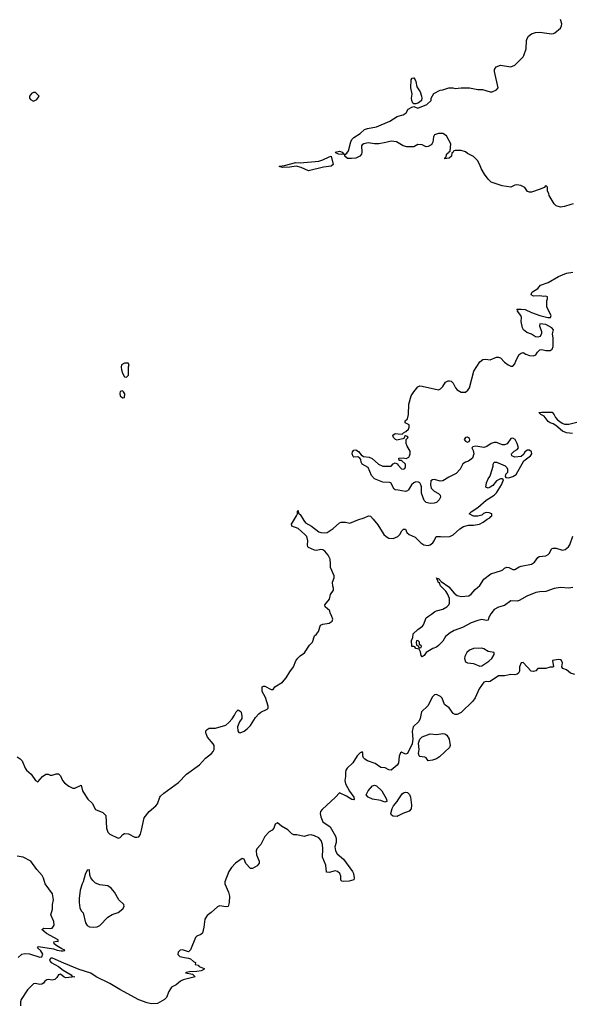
# Model space of a CAD drawing. Header units: inches. Extents: x 2106670 to 2322961, y 36024 to 224899.
# Tile 258 of 281: x 2256336 to 2261685, y 196245 to 205770. Entities that reach past the tile are written whole.
import ezdxf

# ---------------------------------------------------------------- set-up
doc = ezdxf.new("R2010")
doc.units = ezdxf.units.IN
doc.header["$MEASUREMENT"] = 0
for name, color, linetype in [('C2159', 7, 'Continuous'), ('C2169', 7, 'Continuous'), ('C2250', 7, 'Continuous'), ('C2260', 7, 'Continuous')]:
    doc.layers.add(name, color=color, linetype=linetype)

msp = doc.modelspace()

# ---------------------------------------------------------------- linework, layer by layer
at = {"layer": 'C2159', "color": 5, "elevation": 40}
for points in [[(2256310, 198639.6), (2256340, 198620), (2256359.4, 198599.4), (2256389.3, 198529.3), (2256402, 198510), (2256446.7, 198470), (2256490, 198411), (2256510, 198398), (2256555.1, 198450), (2256590, 198470.4), (2256610, 198470.7), (2256630, 198461), (2256650, 198461), (2256690, 198474), (2256710, 198474), (2256730, 198456), (2256750.3, 198410.3), (2256768.6, 198388.6), (2256810, 198356.3), (2256850, 198335.5), (2256870, 198335.5), (2256930, 198364.7), (2256944.6, 198310), (2256953.2, 198293.2), (2256994.9, 198230), (2257036.3, 198190), (2257070.4, 198130.4), (2257139.4, 198099.4), (2257170.6, 198070), (2257176.4, 197950), (2257188.5, 197910), (2257208, 197890), (2257290, 197851), (2257310, 197858), (2257333.2, 197886.8), (2257350, 197896), (2257390, 197893.4), (2257450, 197862.8), (2257470, 197861), (2257490, 197866), (2257505.2, 197890), (2257516.2, 197930), (2257539.3, 198050), (2257590, 198110.8), (2257655.1, 198164.9), (2257670, 198182.8), (2257691.9, 198248.1), (2257700.1, 198259.9), (2257730, 198287.7), (2257872.7, 198390), (2257950, 198473), (2258077, 198563), (2258135.1, 198624.9), (2258192.7, 198670), (2258209.4, 198690), (2258218.4, 198710), (2258217, 198750), (2258210, 198764), (2258154, 198830), (2258146.3, 198846.3), (2258137.2, 198870), (2258139, 198890), (2258150, 198904.7), (2258170, 198916), (2258230, 198917.3), (2258330, 198946.8), (2258359, 198970), (2258392.5, 199007.5), (2258416.5, 199043.5), (2258430, 199074), (2258450, 199094), (2258470, 199082), (2258478, 199070), (2258486, 199030), (2258484.7, 199010), (2258463.5, 198976.5), (2258442.8, 198930), (2258446, 198890), (2258456, 198876), (2258470, 198871), (2258510, 198887.7), (2258537.2, 198910), (2258570, 198942.8), (2258619.5, 199020.5), (2258650, 199056), (2258668.7, 199070), (2258730, 199098.8), (2258741.2, 199110), (2258741.6, 199130), (2258713.9, 199213.9), (2258682.7, 199270), (2258683.1, 199316.9), (2258696.4, 199323.6), (2258710, 199322), (2258770, 199290.8), (2258788.9, 199291.1), (2258804.8, 199315.2), (2258879.1, 199360.9), (2258916.2, 199403.8), (2258950, 199462), (2258985.6, 199510), (2259010, 199567.3), (2259027.6, 199592.4), (2259050, 199617.1), (2259093.5, 199646.5), (2259141.1, 199718.9), (2259169.3, 199750), (2259189.2, 199810), (2259210, 199826), (2259227.2, 199852.8), (2259247.5, 199912.5), (2259270, 199922), (2259330, 199932), (2259359.6, 199950), (2259366, 199970), (2259357.7, 199997.7), (2259356.5, 200000)], [(2260000, 198575.9), (2259990, 198558.3), (2259930, 198509.8), (2259910, 198513.5), (2259872.5, 198532.5), (2259830, 198535), (2259775.7, 198575.7), (2259700.9, 198600.9), (2259676.4, 198616.4), (2259664.7, 198630), (2259658.3, 198650), (2259656.9, 198676.9), (2259650, 198689), (2259630, 198678), (2259602, 198650), (2259559.9, 198580.1), (2259504.9, 198530), (2259493.4, 198510), (2259490, 198486), (2259490.5, 198450), (2259484.4, 198410), (2259490, 198377.3), (2259528.2, 198308.2), (2259571, 198250), (2259574.4, 198225.6), (2259570, 198222), (2259550, 198226), (2259499, 198259), (2259430, 198289.4), (2259391.5, 198248.5), (2259262, 198130), (2259247, 198110), (2259243.7, 198090), (2259250, 198058), (2259270, 198010.6), (2259342.3, 197962.3), (2259393, 197870), (2259399.3, 197850), (2259400.5, 197810), (2259387.8, 197770), (2259391.7, 197730), (2259410, 197701.3), (2259470.2, 197650.2), (2259558, 197530), (2259568, 197510), (2259574, 197470), (2259570.4, 197449.6), (2259523.4, 197436.6), (2259471.9, 197431.9), (2259455.1, 197435.1), (2259445.4, 197445.4), (2259444.7, 197484.7), (2259435.6, 197510), (2259411.3, 197531.3), (2259390, 197536.2), (2259330, 197519.7), (2259304.7, 197524.7), (2259300.5, 197590), (2259268, 197670), (2259269.8, 197750.2), (2259265.8, 197790), (2259252.8, 197830), (2259230, 197854.2), (2259190, 197876.4), (2259157.1, 197882.9), (2259130, 197880.7), (2259090, 197869.5), (2259016.9, 197883.1), (2258990, 197884), (2258970, 197895.3), (2258932.5, 197932.5), (2258869.4, 197969.4), (2258830, 198002), (2258810, 197988), (2258794.8, 197950), (2258778.8, 197930), (2258750, 197912.7), (2258710, 197869.4), (2258669, 197791), (2258631.2, 197748.8), (2258625.4, 197730), (2258628.4, 197690), (2258655.2, 197630), (2258653.6, 197610), (2258635.2, 197584.8), (2258590, 197558), (2258570, 197558.4), (2258526, 197606), (2258509.5, 197649.5), (2258490, 197654.7), (2258424.2, 197610), (2258386.5, 197570), (2258359.6, 197530), (2258321.1, 197430), (2258321.7, 197410), (2258357.4, 197330), (2258367.2, 197290), (2258364.4, 197230), (2258354.8, 197190), (2258333, 197187), (2258270, 197197), (2258250, 197187.3), (2258190, 197131.6), (2258150, 197103), (2258127.2, 197070), (2258119.1, 196990), (2258105.7, 196934.3), (2258090, 196919.5), (2258050, 196904.5), (2258038.4, 196890), (2257989, 196771), (2257970, 196754), (2257911.5, 196771.5), (2257890, 196769.7), (2257869.1, 196750), (2257866.5, 196726.5), (2257887.3, 196707.3), (2257930, 196696.4), (2257970, 196692.4), (2257990, 196684), (2258018.5, 196658.5), (2258038, 196650), (2258034, 196630), (2258062, 196622), (2258072, 196610), (2258122, 196590), (2258116.9, 196583.1), (2258094, 196570), (2258050, 196562.7), (2257979.8, 196560.2), (2257946.8, 196553.2), (2257942, 196550), (2258010, 196536), (2258034, 196510), (2257918, 196482), (2257891.3, 196470), (2257850, 196434), (2257806, 196410), (2257778.8, 196370), (2257756, 196310), (2257738, 196290), (2257670, 196251.8), (2257612, 196248), (2257570, 196257.8), (2257489, 196289), (2257306.7, 196386.7), (2257210, 196445), (2257075.6, 196510), (2257025.6, 196545.6), (2256910, 196582.2), (2256761.8, 196641.8), (2256652.3, 196692.3), (2256637.1, 196690), (2256630, 196685.4), (2256623, 196670), (2256641.2, 196650), (2256711.3, 196611.3), (2256755.8, 196575.8), (2256834.9, 196530), (2256839.8, 196519.8), (2256850, 196513), (2256870.5, 196509.5), (2256781.2, 196501.2), (2256766.2, 196506.2), (2256730, 196537), (2256710, 196529.3), (2256696.9, 196503.1), (2256675.2, 196484.8), (2256650, 196479.2), (2256610, 196485.6), (2256597.6, 196482.4), (2256579.1, 196470), (2256564.9, 196450), (2256550, 196438.4), (2256530, 196436.9), (2256490, 196446.9), (2256470, 196443.5), (2256410, 196383.5), (2256350.2, 196290), (2256343.6, 196270), (2256344.6, 196230)], [(2260000, 198067.6), (2259990, 198062.4), (2259950, 198063.6), (2259934.9, 198074.9), (2259927.8, 198090), (2259940.5, 198139.5), (2259953.4, 198166.6), (2259990, 198207.7), (2260000, 198222.6)], [(2256321.2, 196698.8), (2256355.3, 196730), (2256384.1, 196735.9), (2256430, 196732.8), (2256530, 196702.5), (2256550, 196705.6), (2256559.5, 196730), (2256541.5, 196761.5), (2256507.8, 196790), (2256517.2, 196802.8), (2256663.2, 196783.2), (2256698.8, 196770), (2256736.2, 196763.8), (2256757.2, 196762.8), (2256773.6, 196766.4), (2256774, 196770), (2256742.4, 196782.4), (2256694, 196810), (2256668.7, 196830), (2256666, 196850), (2256696.9, 196856.9), (2256707.3, 196852.7), (2256709, 196870), (2256594, 196930), (2256549.2, 196970), (2256570, 196980.7), (2256630, 196978), (2256650, 196982), (2256668, 197010), (2256667.3, 197047.3), (2256638, 197110), (2256653.6, 197166.4), (2256654, 197210), (2256663.2, 197256.8), (2256654, 197314), (2256581.2, 197410), (2256565.6, 197465.6), (2256552.5, 197492.5), (2256502, 197550), (2256444, 197630), (2256370, 197667.3), (2256310, 197679.1)]]:
    msp.add_lwpolyline(points, dxfattribs=at)
for points in [[(2259870, 198199), (2259830, 198215.3), (2259750, 198229.2), (2259708, 198250), (2259688, 198270), (2259708.7, 198310), (2259750, 198358), (2259770, 198366), (2259790, 198358.8), (2259841, 198310), (2259884.7, 198230), (2259890, 198208)], [(2257010, 197546), (2256990, 197544), (2256970, 197502), (2256950, 197429), (2256939.1, 197410), (2256920.7, 197350), (2256910.6, 197269.4), (2256910.7, 197230), (2256918.8, 197178.8), (2256931, 197150), (2256950, 197131), (2256971.7, 197031.7), (2256988.9, 197008.9), (2257010, 196994), (2257050, 196990.4), (2257085.8, 196994.2), (2257110, 197007.3), (2257190, 197088.4), (2257230, 197112.4), (2257290, 197134), (2257334, 197170), (2257348.4, 197191.6), (2257344, 197210), (2257294.5, 197254.5), (2257253.1, 197330), (2257220.5, 197370), (2257190, 197390.8), (2257110, 197400.4), (2257070, 197416.3), (2257043.2, 197443.2), (2257025.1, 197470), (2257015.9, 197495.9)]]:
    msp.add_lwpolyline(points, close=True, dxfattribs=at)
at = {"layer": 'C2169', "color": 5}
for points, elevation in [([(2260883.3, 200000), (2260878, 199990), (2260870, 199962), (2260850, 199959.3), (2260810, 199967.8), (2260770, 199958.9), (2260706.1, 199933.9), (2260622.8, 199890), (2260540.2, 199859.8), (2260501.3, 199838.7), (2260458.3, 199801.7), (2260430, 199759.3), (2260390, 199717.2), (2260370, 199701.2), (2260333.7, 199686.3), (2260271, 199649), (2260250, 199618), (2260230, 199606), (2260220.4, 199620.4), (2260216.4, 199656.4), (2260202, 199682), (2260170, 199688), (2260162, 199702), (2260150, 199706), (2260130, 199706), (2260129, 199769), (2260142, 199790), (2260146, 199830), (2260189.3, 199870), (2260235.9, 199904.1), (2260244.4, 199915.6), (2260270, 199984.9), (2260293.4, 200000)], 20), ([(2261710, 199437), (2261668.7, 199450), (2261630, 199479.3), (2261593.6, 199493.6), (2261584, 199510), (2261589.4, 199550), (2261579.3, 199570), (2261570, 199578), (2261550, 199580.9), (2261494, 199570), (2261502, 199510), (2261494.4, 199505.6), (2261470, 199505.2), (2261430, 199492.3), (2261350, 199494), (2261331, 199470), (2261310, 199463.7), (2261288, 199468), (2261210, 199552.7), (2261190.9, 199549.1), (2261173.4, 199510), (2261173.4, 199466.6), (2261164.7, 199450), (2261150, 199439), (2261130, 199433.2), (2261090, 199437.2), (2261030, 199424), (2260970, 199422), (2260890, 199368.7), (2260870, 199364), (2260850, 199368.7), (2260830, 199362), (2260783.8, 199296.2), (2260744.9, 199210), (2260723.4, 199176.6), (2260610.5, 199069.5), (2260570, 199049.4), (2260550, 199049.2), (2260530, 199059), (2260493.1, 199113.1), (2260447, 199147), (2260425.8, 199205.8), (2260410, 199223.7), (2260370, 199243.6), (2260350, 199239.6), (2260330, 199220.7), (2260287.3, 199132.7), (2260226.6, 199073.4), (2260211, 199009), (2260198.3, 198981.7), (2260145.5, 198930), (2260134.9, 198885.1), (2260141.7, 198810), (2260135.1, 198764.9), (2260088.7, 198671.3), (2260070, 198664.2), (2260030, 198683.6), (2260022.6, 198677.4), (2260010, 198644), (2260001.5, 198578.5), (2260000, 198575.9)], 40), ([(2260000, 198222.6), (2260039.1, 198280.9), (2260050, 198290.5), (2260070, 198298), (2260090, 198295.5), (2260110, 198274), (2260117, 198250), (2260127.4, 198170), (2260125.1, 198134.9), (2260106.1, 198113.9), (2260042.8, 198090), (2260000, 198067.6)], 40)]:
    msp.add_lwpolyline(points, dxfattribs=dict(at, elevation=elevation))
for points, elevation in [([(2260190, 199766), (2260178, 199762), (2260174, 199750), (2260178, 199718), (2260194, 199714), (2260198, 199698), (2260210, 199694), (2260222, 199698), (2260226, 199710), (2260206, 199726), (2260206, 199750)], 20), ([(2260809.4, 199689.4), (2260730, 199686.6), (2260690.8, 199670), (2260664.4, 199650), (2260643.1, 199610), (2260640.4, 199590), (2260650, 199558.8), (2260670, 199547.7), (2260730, 199542.8), (2260790, 199516), (2260810, 199518), (2260876.6, 199563.4), (2260905.2, 199590), (2260929, 199630), (2260928.4, 199648.4), (2260870, 199659.3), (2260830, 199682.7)], 40), ([(2260290, 198602), (2260269.1, 198629.1), (2260257.2, 198637.2), (2260230, 198638), (2260210, 198643.7), (2260203.7, 198650), (2260195.1, 198670), (2260202.4, 198710), (2260195.4, 198770), (2260207.8, 198810), (2260230, 198833.7), (2260310, 198862), (2260370, 198856.5), (2260430, 198863.8), (2260450, 198862), (2260470.3, 198850.3), (2260492, 198810), (2260503.1, 198750), (2260494.9, 198730), (2260400.4, 198639.6), (2260370, 198620.9), (2260330, 198607.3)], 40)]:
    msp.add_lwpolyline(points, close=True, dxfattribs=dict(at, elevation=elevation))
at = {"layer": 'C2250', "color": 5}
for points, elevation in [([(2256490, 205066), (2256470, 205066), (2256450, 205058), (2256432, 205030), (2256432, 205010), (2256439.6, 204999.6), (2256470, 204982), (2256500.4, 204999.6), (2256526, 205030)], 60), ([(2259130, 204309.6), (2259061.4, 204341.4), (2259013.3, 204353.3), (2258950, 204343.1), (2258879, 204339), (2258846, 204350), (2258850, 204354.8), (2258898.9, 204361.1), (2259008, 204390), (2259050, 204386.4), (2259230, 204403.2), (2259270, 204414.3), (2259330, 204444), (2259352, 204450), (2259368.7, 204370), (2259350, 204354), (2259276.9, 204343.1)], 40), ([(2257350, 202448.7), (2257322, 202430), (2257318, 202410), (2257322, 202382), (2257331.3, 202350), (2257350, 202314), (2257370, 202312), (2257388.4, 202331.6), (2257388.7, 202411.3), (2257395.3, 202435.3), (2257387.3, 202447.3)], 60), ([(2257330, 202179), (2257310, 202174), (2257304.9, 202155.1), (2257310, 202132), (2257330, 202111.3), (2257350, 202114), (2257352.7, 202150), (2257342, 202170)], 60)]:
    msp.add_lwpolyline(points, close=True, dxfattribs=dict(at, elevation=elevation))
at = {"layer": 'C2250', "color": 5, "elevation": 40}
for points in [[(2260000, 204579.1), (2259982, 204590), (2259930, 204596.3), (2259878.7, 204581.3), (2259811.2, 204568.8), (2259770.2, 204569.8), (2259710, 204578.9), (2259666, 204570), (2259650, 204560.9), (2259643.1, 204550), (2259647.2, 204490), (2259643.2, 204470), (2259627.2, 204450), (2259590, 204431.7), (2259546.2, 204426.2), (2259510, 204428), (2259482, 204450), (2259482, 204462), (2259468.9, 204468.9), (2259454.4, 204465.6), (2259426, 204470), (2259398, 204478), (2259389.2, 204490), (2259430, 204499.1), (2259458, 204490), (2259471.3, 204471.3), (2259490, 204471), (2259502, 204478), (2259518, 204502), (2259539.7, 204590), (2259551.1, 204610), (2259570, 204631.6), (2259631.6, 204670), (2259672.1, 204707.9), (2259700.9, 204719.1), (2259790, 204733.4), (2259919.3, 204790), (2259990, 204834), (2260000, 204836.8)], [(2260000, 201704.3), (2259990, 201702), (2259974, 201710), (2259954, 201730), (2259946, 201750), (2259970, 201766), (2260000, 201764.2)], [(2260000, 201218.6), (2259970, 201223.7), (2259959, 201230), (2259928.9, 201288.9), (2259914.6, 201294.6), (2259850, 201296.9), (2259769.7, 201329.7), (2259740.7, 201360.7), (2259710, 201438), (2259652, 201472), (2259641.2, 201490), (2259637, 201517), (2259629, 201530), (2259610, 201540.9), (2259570, 201537.2), (2259563.9, 201543.9), (2259555.6, 201570), (2259558.4, 201590), (2259570, 201607.3), (2259590, 201607.7), (2259613.8, 201593.8), (2259641.1, 201561.1), (2259664.9, 201544.9), (2259717.6, 201537.6), (2259746.2, 201526.2), (2259810, 201471), (2259850, 201452), (2259930, 201452), (2259950, 201474), (2259970, 201482), (2259990, 201474), (2260000, 201462)], [(2259356.5, 200000), (2259340.9, 200030), (2259339, 200050), (2259292.7, 200090), (2259289.6, 200110), (2259335.9, 200164.1), (2259345.2, 200210), (2259372.3, 200250), (2259374, 200270), (2259367, 200290), (2259365.1, 200330), (2259379, 200370), (2259381.2, 200390), (2259344, 200470), (2259345.2, 200510), (2259339.6, 200550), (2259321.6, 200590), (2259290, 200629.5), (2259270, 200640.7), (2259250, 200644.5), (2259210, 200635.1), (2259190, 200638), (2259130, 200662.7), (2259124.5, 200670), (2259121.3, 200690), (2259125.4, 200730), (2259114.3, 200770), (2259097.4, 200790), (2259030, 200846.9), (2258969.3, 200870), (2258967.8, 200890), (2259016.3, 200970), (2259025.1, 200990), (2259025.2, 201014.8), (2259030, 201022), (2259035.2, 200995.2), (2259050, 200983), (2259085, 200925), (2259103.3, 200903.3), (2259160.9, 200870), (2259230, 200816.9), (2259250, 200808.4), (2259290, 200805.2), (2259312, 200810), (2259370, 200849), (2259430, 200903), (2259448.7, 200910), (2259490.4, 200910.4), (2259530, 200900.7), (2259607.6, 200932.4), (2259668.7, 200950), (2259710.7, 200970.7), (2259730, 200966.8), (2259758, 200938), (2259802.8, 200882.8), (2259861.6, 200790), (2259883.8, 200770), (2259910, 200755.3), (2259950, 200750.4), (2259995.3, 200770), (2260000, 200774.7)]]:
    msp.add_lwpolyline(points, dxfattribs=at)
at = {"layer": 'C2260', "color": 5}
for points, elevation in [([(2260000, 204836.8), (2260048, 204850), (2260075.3, 204870), (2260096.4, 204903.6), (2260130, 204924.7), (2260150, 204932), (2260190, 204914), (2260275.3, 204950), (2260318, 204990), (2260318, 205010), (2260343.1, 205056.9), (2260406, 205090), (2260432.7, 205092.7), (2260490, 205111.3), (2260528.9, 205111.1), (2260550, 205104.7), (2260610, 205110.8), (2260690.6, 205110.6), (2260770, 205096), (2260815.3, 205095.3), (2260890, 205071.3), (2260910, 205071.3), (2260950, 205092), (2260968, 205110), (2260932.7, 205270), (2260933.2, 205290), (2260946.6, 205313.4), (2260990, 205331), (2261090, 205314), (2261130, 205330.6), (2261209.7, 205410.3), (2261217, 205423), (2261236.8, 205490), (2261242.4, 205570), (2261247.6, 205590), (2261259.5, 205610), (2261290, 205634), (2261330, 205647), (2261370, 205650.3), (2261484.8, 205635.2), (2261502.9, 205637.1), (2261516.3, 205643.7), (2261569.2, 205690), (2261581.2, 205710), (2261582.7, 205730), (2261570, 205773.2)], 40), ([(2261692, 203990), (2261670, 203982), (2261610, 203962), (2261570, 203958), (2261529.1, 203969.1), (2261509.1, 203989.1), (2261462, 204070), (2261458, 204090), (2261446, 204110), (2261446, 204150), (2261430, 204166), (2261412.7, 204147.3), (2261374, 204130), (2261290, 204101.2), (2261270, 204101.2), (2261250, 204108.7), (2261225.6, 204145.6), (2261186.3, 204166.3), (2261147.1, 204172.9), (2261130, 204169.2), (2261089.2, 204149.2), (2261004.7, 204164.7), (2260900.2, 204200.2), (2260870, 204228), (2260834.6, 204274.6), (2260802, 204330), (2260790, 204366), (2260768.4, 204408.4), (2260730, 204448), (2260670, 204475.3), (2260650, 204493.2), (2260610, 204504), (2260550, 204506), (2260538, 204502), (2260532.7, 204487.3), (2260518, 204482), (2260514, 204450), (2260494, 204430), (2260450, 204426), (2260450, 204434), (2260462, 204438), (2260470, 204474), (2260482, 204478), (2260486, 204490), (2260502, 204498), (2260508, 204570), (2260465.6, 204645.6), (2260430, 204669), (2260390, 204669), (2260350, 204655.3), (2260342, 204638), (2260333.7, 204586.3), (2260327.3, 204572.7), (2260319.9, 204560.1), (2260290, 204542.7), (2260270, 204541.2), (2260230, 204559.3), (2260190, 204564), (2260150, 204542), (2260130, 204539), (2260082, 204542), (2260049.2, 204549.2), (2260000, 204579.1)], 40), ([(2260000, 201764.2), (2260038, 201762), (2260050, 201774), (2260074.6, 201785.4), (2260098, 201810), (2260106, 201830), (2260106, 201850), (2260066, 201870), (2260068, 201890), (2260088, 201910), (2260099, 201950), (2260102.7, 202050), (2260124.7, 202130), (2260149.7, 202170), (2260190, 202217.6), (2260210, 202227), (2260230, 202226.4), (2260390, 202190.8), (2260410, 202200.7), (2260430, 202220.7), (2260457, 202263), (2260484.1, 202275.9), (2260496.8, 202276.8), (2260513, 202273), (2260532.8, 202252.8), (2260554.8, 202210), (2260571, 202190), (2260610, 202168.2), (2260650, 202167.7), (2260675.1, 202184.9), (2260689, 202210), (2260732.7, 202370), (2260790, 202461), (2260818, 202482), (2260845.4, 202485.4), (2260890, 202478.8), (2260950, 202506), (2260970, 202506), (2260990, 202498), (2261030, 202456), (2261064.7, 202430), (2261090, 202418), (2261110, 202418), (2261130, 202442), (2261142.5, 202477.5), (2261170, 202531.3), (2261190, 202544.7), (2261210, 202552), (2261235.3, 202535.3), (2261270, 202522.8), (2261310, 202518), (2261332.9, 202527.1), (2261346.3, 202553.7), (2261370, 202576), (2261390, 202581), (2261430, 202571.3), (2261470, 202571.3), (2261490, 202582), (2261499, 202610), (2261499, 202690), (2261493.2, 202730), (2261503.7, 202770), (2261487.6, 202790), (2261430, 202823.1), (2261370.9, 202829.1), (2261366.8, 202810), (2261386.4, 202753.6), (2261386.8, 202733.2), (2261374, 202706), (2261350, 202699), (2261330, 202702), (2261290, 202729), (2261245.1, 202745.1), (2261213.2, 202770), (2261202, 202790), (2261189.4, 202850), (2261194, 202890), (2261185.1, 202910), (2261154.5, 202950), (2261156, 202956), (2261148.7, 202970), (2261190, 202971.6), (2261230, 202965.7), (2261290, 202937.7), (2261371, 202910), (2261449.2, 202890.8), (2261474, 202890), (2261481.2, 202910), (2261438, 202990), (2261438, 203050), (2261446, 203070), (2261446, 203090), (2261430, 203095.3), (2261410, 203094), (2261370, 203100.5), (2261310, 203094.3), (2261285.6, 203110), (2261291.6, 203130), (2261300.8, 203139.2), (2261349.5, 203170), (2261378.4, 203201.6), (2261451.3, 203228.7), (2261550, 203285.5), (2261630, 203319.1), (2261690, 203328)], 40), ([(2261687.4, 201767.4), (2261630, 201772.7), (2261590, 201789.8), (2261525, 201845), (2261500, 201860), (2261469.7, 201870), (2261450, 201884.8), (2261413.9, 201933.9), (2261379.3, 201950), (2261361.2, 201970), (2261385.1, 201974.9), (2261490, 201972.2), (2261510, 201947.3), (2261521.7, 201921.7), (2261540.3, 201900.3), (2261587.7, 201867.7), (2261610, 201858), (2261650, 201857.2), (2261730, 201877.6)], 20), ([(2260000, 201462), (2260030, 201426), (2260050, 201421.6), (2260062.7, 201430), (2260070, 201444.7), (2260069, 201469), (2260030, 201506), (2260007.3, 201507.3), (2260006, 201530), (2260048.4, 201531.6), (2260075.3, 201524.7), (2260101.2, 201538.8), (2260109.4, 201550.6), (2260116, 201570), (2260115.6, 201595.6), (2260086, 201646), (2260077, 201670), (2260078, 201710), (2260095.3, 201730), (2260090, 201738), (2260070, 201746), (2260062, 201738), (2260058, 201722), (2260045.4, 201714.6), (2260000, 201704.3)], 40), ([(2260000, 200774.7), (2260015.3, 200790), (2260034.6, 200825.4), (2260050, 200842), (2260070, 200842), (2260084.7, 200810), (2260104.7, 200790), (2260163, 200763), (2260218.8, 200710), (2260246.8, 200690), (2260290, 200683.8), (2260308.7, 200690), (2260334, 200710), (2260349, 200730), (2260368.4, 200771.6), (2260408.4, 200771.6), (2260430, 200766), (2260498, 200770), (2260530, 200786.8), (2260596.5, 200843.5), (2260633.2, 200866.8), (2260680.2, 200879.8), (2260730, 200880.7), (2260786, 200890), (2260822, 200910), (2260860.2, 200939.8), (2260886, 200950), (2260895.3, 200964.7), (2260906, 200970), (2260906, 200990), (2260880.4, 201000.4), (2260850, 201002), (2260826.4, 200993.6), (2260810, 200978), (2260770, 200968), (2260728.9, 200968.9), (2260686, 200990), (2260706, 201010), (2260770, 201051), (2260850, 201121), (2260928.7, 201170), (2260950, 201192), (2260999, 201270), (2261018, 201318), (2261007.3, 201327.3), (2260990, 201328), (2260952, 201310), (2260914.4, 201265.6), (2260890.9, 201249.1), (2260870, 201238), (2260849, 201249), (2260854, 201290), (2260869.3, 201330), (2260885.2, 201350), (2260892.3, 201367.7), (2260917.2, 201450), (2260919, 201470), (2260929, 201491), (2260950, 201491), (2260990, 201474), (2261034, 201454), (2261050, 201438.8), (2261057.3, 201422.7), (2261056, 201390), (2261038, 201370), (2261034, 201350), (2261042, 201342), (2261070, 201338), (2261110, 201351.3), (2261142, 201370), (2261217, 201503), (2261281.2, 201550), (2261291.8, 201570), (2261289, 201590), (2261270, 201605.2), (2261250, 201605.2), (2261224.7, 201590), (2261214, 201566), (2261190, 201544), (2261130, 201537.2), (2261098, 201550), (2261095.3, 201570), (2261123.2, 201596.8), (2261150, 201611.3), (2261164, 201630), (2261152, 201670), (2261132.3, 201710), (2261110, 201722.7), (2261090, 201717.2), (2261054, 201666), (2261030, 201657.6), (2261010, 201658), (2260950, 201678.9), (2260930, 201678.9), (2260898.8, 201670), (2260858, 201642), (2260830, 201632.3), (2260750, 201644), (2260721, 201639), (2260712, 201630), (2260724, 201604), (2260731, 201570), (2260718.8, 201530), (2260680.4, 201499.6), (2260650, 201489.4), (2260626.4, 201473.6), (2260598, 201422), (2260560.5, 201379.5), (2260490, 201344.5), (2260430, 201308.2), (2260406.6, 201306.6), (2260350, 201320.7), (2260330, 201319.5), (2260314.8, 201310), (2260310.6, 201270), (2260319.9, 201239.9), (2260348.6, 201208.6), (2260390, 201186.8), (2260406.8, 201170), (2260410.6, 201150), (2260396.1, 201123.9), (2260370, 201101.2), (2260347.3, 201092.7), (2260310, 201089.2), (2260270, 201099), (2260250, 201118), (2260226, 201190), (2260225.2, 201250), (2260219.3, 201270), (2260209.4, 201289.4), (2260196.6, 201296.6), (2260170, 201299.3), (2260150, 201289.3), (2260128.7, 201271.3), (2260098.8, 201221.2), (2260090, 201213.2), (2260070, 201206.6), (2260000, 201218.6)], 40), ([(2260293.4, 200000), (2260321.7, 200018.3), (2260350, 200043), (2260370, 200052.7), (2260430, 200068), (2260471.1, 200088.9), (2260489.6, 200110), (2260495.2, 200124.8), (2260494.7, 200170), (2260476.2, 200216.2), (2260461.1, 200241.1), (2260410, 200293.2), (2260398.3, 200318.3), (2260387.3, 200330), (2260383.7, 200343.7), (2260375.3, 200350), (2260378, 200358), (2260370, 200372), (2260382, 200362), (2260390, 200364.7), (2260416.4, 200336.4), (2260490, 200284.9), (2260542.2, 200222.2), (2260570, 200198.4), (2260610, 200190.3), (2260682, 200198), (2260706.4, 200213.6), (2260743.3, 200256.7), (2260790, 200297.1), (2260830, 200356.4), (2260895.1, 200410), (2260999.8, 200440.2), (2261013.2, 200446.8), (2261030, 200464.4), (2261050, 200474.4), (2261070, 200471.8), (2261110, 200451.4), (2261130, 200451.5), (2261170, 200476.1), (2261190, 200483.2), (2261290, 200501.7), (2261318.8, 200521.2), (2261350, 200566.7), (2261363.6, 200576.4), (2261430, 200584.9), (2261450, 200595.8), (2261463, 200610), (2261484.7, 200650), (2261501.1, 200658.9), (2261530, 200658.2), (2261590, 200639.7), (2261615.9, 200644.1), (2261647.2, 200670), (2261661.4, 200690), (2261690, 200774.9)], 20), ([(2261690, 200277), (2261650, 200272), (2261570, 200277.7), (2261510, 200266.2), (2261430, 200239.3), (2261370, 200236.2), (2261331.3, 200228.7), (2261246.2, 200193.8), (2261170, 200151.2), (2261150, 200145.4), (2261090, 200148), (2261030, 200104.2), (2260970, 200087.6), (2260930, 200064.5), (2260896, 200024), (2260883.3, 200000)], 20)]:
    msp.add_lwpolyline(points, dxfattribs=dict(at, elevation=elevation))
at = {"layer": 'C2260', "color": 5, "elevation": 40}
for points in [[(2260170, 204955.1), (2260150, 204957.2), (2260142.5, 204962.5), (2260131.6, 204990), (2260129.7, 205010), (2260135.6, 205050), (2260120.5, 205110), (2260124.5, 205190), (2260134, 205206), (2260150, 205206.8), (2260164, 205190), (2260171.8, 205171.8), (2260180.9, 205120.9), (2260211.8, 205071.8), (2260226, 205030), (2260228.2, 205010), (2260224, 204990), (2260207, 204973), (2260190, 204963.7)], [(2260670, 201733.2), (2260650, 201728), (2260638, 201710), (2260650, 201692), (2260670, 201684.7), (2260686, 201690), (2260694, 201706), (2260690, 201718)]]:
    msp.add_lwpolyline(points, close=True, dxfattribs=at)

doc.saveas('drawing.dxf')
